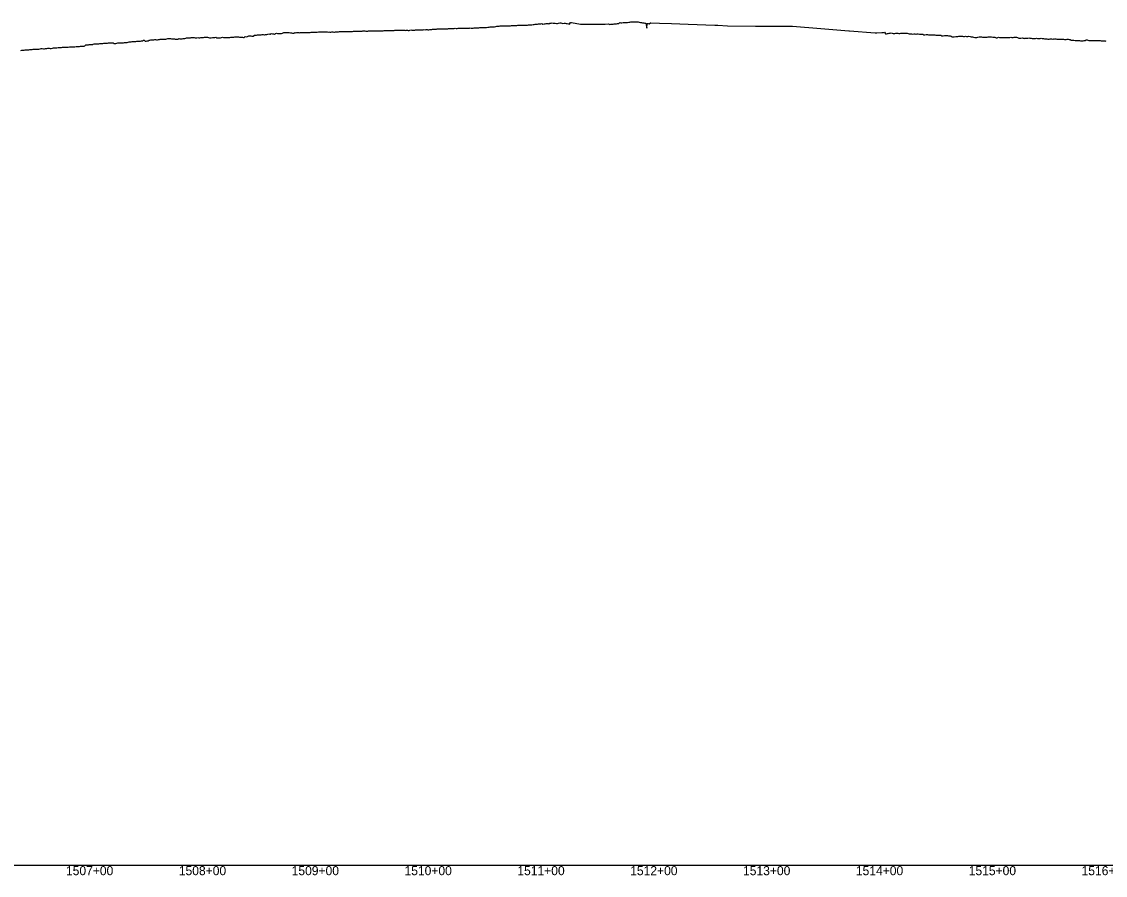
# Model space of a CAD drawing. Extents: x -3793 to 50787, y -1075 to 6138.
# Drawn here: x 38019 to 38979, y 991 to 1747 of the extents above; entities that cross this region are included whole.
import ezdxf

# ---------------------------------------------------------------- set-up
doc = ezdxf.new("R2010")
doc.units = 0
for name, color, linetype in [('RD_DDB_Profile_EX', 7, 'Continuous'), ('RD_DDB_StaTX', 7, 'Continuous'), ('RD_GPK_Profile_Cell', 7, 'Continuous')]:
    doc.layers.add(name, color=color, linetype=linetype)

msp = doc.modelspace()

# ---------------------------------------------------------------- linework, layer by layer
at = {"layer": 'RD_DDB_Profile_EX'}
for points in [[(38254.51968, 1737.30819), (38255.436492, 1737.358245), (38256.350236, 1737.317195), (38257.260929, 1737.27628), (38258.168585, 1737.09954), (38259.07322, 1736.968635), (38259.574259, 1736.97202), (38260.473124, 1736.932415), (38261.359469, 1737.296615), (38262.250768, 1737.2566), (38263.138802, 1737.30542), (38264.023588, 1737.35406), (38264.631391, 1737.3204), (38265.507212, 1737.280675), (38266.379454, 1737.32788), (38267.248138, 1737.504775), (38268.113285, 1737.508125), (38268.974918, 1737.55458), (38269.708804, 1737.581785), (38270.548237, 1737.500695), (38271.392765, 1737.504375), (38272.231932, 1737.51066), (38273.067359, 1737.514295), (38273.898975, 1737.51791), (38274.799233, 1737.49044), (38275.610496, 1737.61426), (38276.417499, 1737.737435), (38277.220274, 1737.779955), (38278.011268, 1737.861895), (38278.805955, 1737.784465), (38279.596509, 1737.70744), (38280.382965, 1737.749615), (38281.165352, 1737.831065), (38282.318348, 1737.99618), (38283.19882, 1738.09151), (38284.077624, 1738.095655), (38284.718756, 1738.09308), (38285.590024, 1738.010595), (38286.458535, 1738.01477), (38287.315705, 1737.93216), (38288.178917, 1737.936445), (38289.03941, 1737.983725), (38289.779753, 1737.92826), (38290.629995, 1737.847445), (38291.477291, 1737.893305), (38292.321657, 1737.812825), (38293.163109, 1737.85859), (38293.998693, 1737.90679), (38294.864405, 1737.926045), (38295.679334, 1737.765825), (38296.49983, 1737.810595), (38297.317197, 1738.05875), (38298.131452, 1737.98089), (38298.942613, 1738.025), (38299.954617, 1738.015315), (38300.7465, 1738.21493), (38301.535006, 1738.21778), (38302.320155, 1738.259715), (38303.094401, 1738.26213), (38303.87637, 1738.262895), (38305.065234, 1738.23989), (38305.816742, 1738.20319), (38306.567227, 1738.203905), (38307.310139, 1738.27731), (38308.060111, 1738.27797), (38308.809062, 1738.315995), (38309.550216, 1738.31636), (38310.297351, 1738.242355), (38311.043469, 1738.280335), (38312.396344, 1738.464905), (38313.243238, 1738.63612), (38314.098019, 1738.50937), (38314.952128, 1738.51053), (38315.721762, 1738.508575), (38316.55482, 1738.76073), (38317.396377, 1738.759125), (38318.237641, 1738.63437), (38319.070075, 1738.50924), (38319.910054, 1738.59417), (38320.756018, 1738.554515), (38321.580837, 1738.801915), (38322.40488, 1738.843835), (38323.22007, 1738.844325), (38324.042729, 1738.6811), (38324.864614, 1738.723025), (38325.808702, 1738.69997), (38326.602891, 1738.898515), (38327.406353, 1738.97929), (38328.208975, 1739.01998), (38329.003079, 1738.94039), (38329.804207, 1738.98107), (38330.86269, 1739.011065), (38331.640014, 1739.05049), (38332.40865, 1738.85749), (38333.184349, 1738.896965), (38333.959138, 1738.936395), (38334.736906, 1738.896515), (38335.940776, 1738.914105), (38336.677232, 1738.877515), (38337.42057, 1738.989395), (38338.162913, 1738.91615)], [(38338.162913, 1738.91615), (38338.897246, 1738.916605), (38339.63782, 1739.028265), (38340.377405, 1739.102845), (38341.109623, 1739.103225), (38341.847448, 1739.067), (38343.307701, 1739.23535), (38344.158829, 1739.360675), (38345.000135, 1739.318945), (38345.799328, 1739.290835), (38346.636145, 1739.250215), (38347.472252, 1739.209635), (38348.299381, 1739.210255), (38349.134224, 1739.294565), (38349.968359, 1739.378805), (38350.85178, 1739.435355), (38351.670358, 1739.47721), (38352.479928, 1739.60005), (38353.298194, 1739.59845), (38354.115629, 1739.55872), (38354.92454, 1739.518585), (38355.903713, 1739.49321), (38356.701378, 1739.5339), (38357.498219, 1739.53486), (38358.286373, 1739.376725), (38359.081751, 1739.298465), (38359.87631, 1739.65623), (38360.979682, 1739.619095), (38361.742013, 1739.31279), (38362.51155, 1739.31126), (38363.281407, 1739.580745), (38364.050375, 1739.65824), (38364.814582, 1739.579935), (38366.061643, 1739.5474), (38366.789299, 1739.507215), (38367.528875, 1739.504085), (38368.265179, 1739.760155), (38369.005958, 1739.75745), (38369.758209, 1739.71769), (38370.507869, 1739.75225), (38371.262125, 1739.749495), (38372.027388, 1739.746985), (38373.362688, 1739.945715), (38374.216015, 1739.89754), (38375.080712, 1739.892665), (38375.940041, 1739.973345), (38376.662101, 1739.948185), (38377.504018, 1740.155715), (38378.357767, 1740.194185), (38379.206184, 1739.76328), (38380.05795, 1739.80071), (38380.921182, 1740.09561), (38381.670397, 1740.112), (38382.505223, 1740.23119), (38383.345136, 1740.268975), (38384.197051, 1740.264935), (38385.044205, 1740.30295), (38385.895092, 1740.4263), (38386.671736, 1740.438865), (38387.508469, 1740.60236), (38388.340548, 1740.64047), (38389.184968, 1740.67911), (38390.025136, 1740.549075), (38390.869481, 1740.5451), (38391.688189, 1740.58377), (38392.514233, 1740.745055), (38393.336209, 1740.699645), (38394.162843, 1740.820205), (38395.002085, 1740.775115), (38395.837957, 1740.771195), (38396.712043, 1740.76536), (38397.515398, 1740.84293), (38398.332244, 1740.83976), (38399.146056, 1740.9999), (38399.973006, 1740.99718), (38400.797476, 1740.99417), (38401.627471, 1741.11507), (38402.470058, 1741.11268), (38403.359356, 1741.251415), (38404.259818, 1741.064855), (38405.163674, 1741.059135), (38406.079637, 1741.144855), (38406.555146, 1741.173315), (38407.448171, 1741.21236), (38408.344909, 1741.38721), (38409.254357, 1741.427385), (38410.158433, 1741.331025), (38411.06629, 1741.279745), (38411.542013, 1741.29497), (38412.44348, 1741.244285), (38413.339613, 1741.237985), (38414.248892, 1741.277545), (38415.153241, 1741.271295), (38416.061828, 1741.401545), (38416.538795, 1741.44248), (38417.438993, 1741.34612), (38418.334357, 1741.33897), (38419.234468, 1741.42239), (38420.148116, 1741.50688), (38421.057634, 1741.500105), (38421.536272, 1741.504985)], [(38421.536272, 1741.504985), (38422.425408, 1741.54317), (38423.329159, 1741.58221), (38424.230482, 1741.707925), (38425.137445, 1741.929225), (38426.058503, 1741.969765), (38426.976504, 1742.01003), (38427.908215, 1741.82145), (38428.837453, 1741.86149), (38429.265411, 1741.91586), (38430.216802, 1742.00331), (38431.180881, 1741.996025), (38432.348418, 1742.081005), (38433.30768, 1742.13048), (38434.256568, 1742.370245), (38435.214347, 1742.515035), (38436.174256, 1742.51267), (38437.355354, 1742.43507), (38438.309436, 1742.53179), (38439.262606, 1742.81837), (38440.205574, 1742.961665), (38441.160281, 1742.959395), (38442.374471, 1742.9178), (38443.312352, 1743.29618), (38444.259085, 1743.39181), (38445.204813, 1743.34592), (38446.143944, 1743.296195), (38447.386897, 1743.309835), (38448.32645, 1743.311235), (38449.25554, 1743.26528), (38450.193092, 1743.406895), (38451.133226, 1743.358025), (38452.061344, 1743.312055), (38452.403897, 1743.3356), (38453.333182, 1743.614725), (38454.261197, 1743.56989), (38455.178984, 1743.5245), (38456.108811, 1743.568485), (38457.034921, 1743.70858), (38457.951609, 1743.75555), (38458.875463, 1743.84919), (38459.277618, 1743.90557), (38460.236185, 1743.955095), (38461.187067, 1743.85603), (38462.375885, 1743.82921), (38463.331191, 1743.878725), (38464.276101, 1743.83228), (38465.229942, 1743.83422), (38466.185461, 1744.021445), (38467.385838, 1744.078745), (38468.335613, 1744.127935), (38469.284489, 1744.17708), (38470.232468, 1744.178935), (38471.173066, 1744.269815), (38472.408647, 1744.42204), (38473.351449, 1744.61158), (38474.283801, 1744.706395), (38475.224837, 1744.70805), (38476.167728, 1744.94013), (38477.099222, 1744.98793), (38477.425616, 1745.001125), (38478.359948, 1745.049225), (38479.293176, 1745.190225), (38480.216159, 1745.330465), (38481.150492, 1744.956235), (38482.082064, 1745.004335), (38483.004093, 1745.144635), (38483.933705, 1745.285445), (38484.862219, 1745.37968), (38485.791989, 1745.330495), (38486.316955, 1745.265085), (38487.281105, 1745.79438), (38488.244628, 1745.84315), (38489.198133, 1745.93959), (38490.160539, 1745.79631), (38491.125979, 1745.74712), (38492.065394, 1745.79301), (38493.033189, 1745.5514), (38493.993222, 1745.50163), (38494.970009, 1745.73904), (38495.933219, 1746.02679), (38496.90605, 1745.881015), (38497.880985, 1745.636155), (38498.856762, 1745.489885), (38499.825557, 1745.58492), (38500.816696, 1745.633375), (38501.753451, 1745.348925), (38502.670179, 1745.29519), (38503.61209, 1745.10389), (38504.54491, 1744.769585), (38505.484366, 1746.32724), (38506.422847, 1746.32554), (38514.260586, 1744.7734), (38515.211767, 1744.769605), (38535.23357, 1744.772975), (38536.227722, 1744.769035), (38539.204989, 1745.15096), (38540.237068, 1744.60943), (38541.239586, 1744.7129), (38542.23927, 1744.81608), (38543.256547, 1744.92273)], [(38543.256547, 1744.92273), (38544.249066, 1744.97569), (38545.247364, 1745.07721), (38546.241541, 1745.08466), (38547.233348, 1745.480875), (38548.213566, 1745.38528), (38549.200735, 1746.17286), (38550.175591, 1745.932125), (38551.156394, 1745.982605), (38552.124551, 1746.22861), (38553.095401, 1746.32931), (38554.056762, 1746.33079), (38555.14402, 1746.193795), (38556.118202, 1746.242335), (38557.103471, 1746.48796), (38558.076982, 1746.733175), (38559.054697, 1746.9281), (38560.024835, 1746.97635), (38561.004746, 1747.024715), (38561.964534, 1746.92489), (38562.941357, 1746.92427), (38563.487958, 1746.88312), (38564.468787, 1746.88108), (38565.456344, 1746.78179), (38566.444825, 1746.728525), (38567.429252, 1746.43456), (38568.404146, 1746.286705), (38569.393901, 1746.137415), (38570.365421, 1745.892865), (38571.344499, 1745.794635), (38572.31851, 1745.597675), (38573.285361, 1741.37945), (38573.380965, 1745.451995), (38574.34987, 1745.35677), (38575.321136, 1745.21269), (38576.294773, 1746.04181), (38576.675848, 1746.1138), (38584.508439, 1745.78216), (38594.955837, 1745.31166), (38609.657505, 1744.811895), (38633.401269, 1744.004755), (38633.710502, 1744.01804), (38634.093541, 1743.984145), (38634.580391, 1743.93587), (38635.481264, 1743.941465), (38636.116326, 1743.8706), (38644.544057, 1743.216595), (38669.406136, 1743.12789), (38694.165815, 1743.07142), (38702.174864, 1743.064895), (38727.253516, 1741.007845), (38752.030026, 1739.02222), (38752.365105, 1739.03094), (38752.807525, 1738.989795), (38775.60147, 1737.14014), (38776.762253, 1737.068595), (38777.079226, 1737.03305), (38781.501752, 1737.418205), (38781.872204, 1737.416185), (38782.796002, 1737.50516), (38783.711456, 1737.598455), (38784.637361, 1736.25813), (38785.556077, 1736.39126), (38786.480745, 1736.624575), (38786.887884, 1736.665975), (38787.803015, 1736.84436), (38788.710807, 1736.88486), (38789.627606, 1737.207325), (38790.538261, 1736.83653), (38791.459641, 1736.649215), (38791.90636, 1736.57528), (38792.812788, 1736.57749), (38793.709553, 1736.708625), (38794.617708, 1736.795765), (38795.515358, 1736.84216), (38796.426244, 1736.52216), (38797.339223, 1736.518625), (38798.237405, 1736.791695), (38798.728133, 1736.813585), (38799.679537, 1736.80996), (38800.622939, 1736.710475), (38801.842364, 1736.805615), (38802.790392, 1736.71356), (38803.728335, 1736.70881), (38804.677321, 1736.468685), (38805.615991, 1736.3756), (38806.85104, 1736.40196), (38807.793924, 1736.115955), (38808.728547, 1736.070375), (38809.67337, 1736.348815), (38810.610563, 1736.34403), (38811.554678, 1736.11097), (38811.862234, 1736.089445), (38812.799724, 1736.132585), (38813.729395, 1736.174825), (38814.668881, 1736.03667), (38815.601158, 1735.93822), (38816.544335, 1735.981335), (38816.874027, 1735.998435), (38817.807598, 1735.90804), (38818.730656, 1735.34468)], [(38086.159237, 1727.41158), (38087.083584, 1727.462315), (38087.475032, 1727.50021), (38088.394079, 1727.733595), (38089.309452, 1727.734675), (38090.22129, 1727.73933), (38091.128706, 1727.83473), (38092.023516, 1727.97442), (38092.502494, 1727.974915), (38092.929818, 1727.975445), (38093.825589, 1727.97967), (38094.334946, 1728.076465), (38095.281549, 1728.130435), (38096.225468, 1728.231385), (38097.161067, 1728.4208), (38097.462084, 1728.42425), (38098.403205, 1728.290235), (38099.341415, 1728.15664), (38100.278157, 1728.158415), (38101.211642, 1727.605775), (38102.142251, 1727.752935), (38102.505202, 1727.770295), (38103.423646, 1727.91532), (38104.348962, 1728.14773), (38105.271969, 1728.200695), (38106.191849, 1728.253505), (38107.108556, 1728.2604), (38107.545271, 1728.306275), (38108.44711, 1728.307515), (38109.357258, 1728.26989), (38110.263921, 1728.503585), (38111.16712, 1728.55595), (38112.070873, 1728.69321), (38112.59222, 1728.67712), (38113.476798, 1728.949065), (38114.366971, 1729.04352), (38115.253331, 1729.09339), (38116.138848, 1729.227415), (38117.019, 1729.364875), (38117.654006, 1729.41076), (38118.522754, 1729.50252), (38119.378583, 1729.507235), (38120.24083, 1729.508735), (38121.098738, 1729.6855), (38121.952488, 1729.90417), (38122.802113, 1729.90851), (38123.647821, 1729.90921), (38124.490983, 1729.87099), (38125.313052, 1730.065475), (38126.226981, 1729.981855), (38127.138361, 1730.58158), (38127.60663, 1730.58629), (38128.5129, 1729.821215), (38129.418407, 1729.829225), (38130.31221, 1729.97123), (38131.212416, 1730.158675), (38132.112821, 1730.609795), (38132.650531, 1730.63786), (38133.543147, 1730.86655), (38134.432804, 1730.961735), (38135.311695, 1730.91855), (38136.196718, 1730.925135), (38137.078819, 1731.284435), (38137.705194, 1731.31761), (38138.578977, 1731.020305), (38139.449422, 1731.022215), (38140.317984, 1731.115545), (38141.174977, 1731.29417), (38142.037434, 1731.429805), (38142.771595, 1731.48639), (38143.620799, 1731.530485), (38144.469271, 1731.53693), (38145.314301, 1731.66961), (38146.14776, 1731.633005), (38146.989614, 1731.634745), (38147.851158, 1731.696655), (38148.674204, 1732.111305), (38149.493479, 1732.117005), (38150.30901, 1732.041455), (38151.115314, 1732.001805), (38151.924989, 1731.724195), (38152.956714, 1731.753165), (38153.742391, 1731.759735), (38154.523945, 1731.88269), (38155.302416, 1731.651755), (38156.069839, 1731.65774), (38156.852653, 1731.649865), (38157.62783, 1731.607185), (38158.418939, 1732.183875), (38159.199932, 1731.868505), (38160.369677, 1731.933815), (38161.25134, 1731.93041), (38162.128069, 1732.008465), (38163.013107, 1732.0051), (38163.635609, 1732.040355), (38164.497945, 1732.291405), (38165.37207, 1732.59307), (38166.240425, 1732.58401), (38167.11824, 1732.755655), (38167.989045, 1732.8393), (38168.645266, 1732.854065)], [(38168.645266, 1732.854065), (38169.508424, 1732.932505), (38170.366014, 1733.101565), (38171.235478, 1733.007645), (38172.097492, 1732.917355), (38172.961256, 1732.74014), (38173.659484, 1732.77464), (38174.512473, 1732.80884), (38175.360447, 1732.932935), (38176.220481, 1732.753555), (38177.073402, 1732.70657), (38177.93627, 1733.0036), (38178.689196, 1733.072745), (38179.520101, 1733.147135), (38180.364051, 1733.14388), (38181.203368, 1733.34541), (38182.052483, 1733.257845), (38182.89557, 1733.211525), (38183.754657, 1733.20304), (38184.603435, 1733.11398), (38185.470741, 1732.76441), (38186.296754, 1732.72851), (38187.205897, 1732.723765), (38188.12819, 1733.08022), (38188.568761, 1733.11438), (38189.470288, 1732.973295), (38190.373344, 1733.013925), (38191.288116, 1733.18617), (38192.19508, 1732.6798), (38193.115471, 1732.66915), (38193.569127, 1732.730825), (38194.467446, 1732.81578), (38195.37663, 1732.72073), (38196.279327, 1733.02576), (38197.192486, 1733.385235), (38198.101724, 1733.10027), (38198.571478, 1733.092805), (38199.475172, 1733.08871), (38200.371206, 1733.128645), (38201.279307, 1733.02739), (38202.18015, 1733.02209), (38203.095171, 1733.056455), (38203.586181, 1733.08971), (38204.475262, 1733.308475), (38205.366466, 1733.393005), (38206.269974, 1733.33715), (38207.166614, 1733.422025), (38208.077951, 1733.54682), (38208.595458, 1733.568455), (38209.477875, 1733.518685), (38210.37156, 1733.597035), (38211.260201, 1733.457615), (38212.159904, 1733.36379), (38213.057788, 1733.351085), (38213.963317, 1733.346705), (38214.870834, 1733.24364), (38215.782256, 1733.148775), (38216.302887, 1733.093675), (38217.242858, 1733.797545), (38218.196173, 1733.74013), (38219.409787, 1733.89668), (38220.355692, 1734.358645), (38221.294847, 1734.54314), (38222.235653, 1734.443995), (38223.190119, 1734.19741), (38224.40044, 1734.19771), (38225.346794, 1735.133325), (38226.286784, 1734.98736), (38227.2379, 1734.936755), (38228.184486, 1735.44943), (38229.400643, 1735.30004), (38230.337655, 1735.244165), (38231.286771, 1735.34544), (38232.232171, 1735.729245), (38233.173875, 1735.73505), (38234.111907, 1735.50598), (38234.431122, 1735.50905), (38235.366899, 1735.561775), (38236.289277, 1735.706315), (38237.217121, 1735.943505), (38238.140905, 1736.13348), (38239.060656, 1736.046165), (38239.476983, 1736.084495), (38240.392253, 1736.41172), (38241.300365, 1736.326435), (38242.203963, 1736.151435), (38243.103079, 1736.06722), (38243.989559, 1736.610735), (38244.880094, 1736.70477), (38245.766244, 1736.61979), (38246.325778, 1736.652775), (38247.265585, 1736.658215), (38248.202738, 1736.66364), (38249.137248, 1736.66905), (38249.480063, 1736.67938), (38250.413368, 1736.781525), (38251.342068, 1737.434065), (38252.267927, 1737.29999), (38253.182, 1737.30403), (38254.102393, 1737.3086), (38254.51968, 1737.30819)], [(38818.730656, 1735.34468), (38819.665239, 1735.433195), (38820.589634, 1735.527955), (38821.526672, 1735.66331), (38821.893479, 1735.65349), (38822.816768, 1735.511035), (38823.732875, 1735.46652), (38824.658979, 1735.36989), (38825.578449, 1735.31801), (38826.503897, 1735.413255), (38827.434986, 1735.408845), (38828.360318, 1735.310625), (38829.285454, 1735.12845), (38829.693971, 1735.067975), (38830.647547, 1734.966955), (38831.823707, 1734.959665), (38832.783521, 1734.96223), (38833.73257, 1735.004945), (38834.692887, 1734.52241), (38835.643153, 1734.47616), (38836.83064, 1734.801545), (38837.786011, 1734.702145), (38838.733458, 1734.65598), (38839.690811, 1734.651835), (38840.64036, 1734.45552), (38841.839691, 1734.393645), (38842.791139, 1734.3421), (38843.734567, 1733.623535), (38844.68865, 1733.626555), (38845.63475, 1733.66813), (38846.848033, 1733.8456), (38847.798179, 1734.037465), (38848.736836, 1734.032175), (38849.687356, 1734.31228), (38850.628057, 1734.266345), (38851.863847, 1734.21925), (38852.805453, 1734.30932), (38853.740404, 1733.88748), (38854.68492, 1733.88305), (38855.622574, 1734.207505), (38856.567186, 1734.021615), (38857.516855, 1733.970155), (38858.46057, 1734.059125), (38859.6995, 1734.005755), (38860.663395, 1733.565205), (38861.638304, 1733.464655), (38862.766521, 1733.323365), (38863.726848, 1733.12505), (38864.698674, 1732.975895), (38865.660728, 1732.97734), (38866.634387, 1733.2642), (38867.766821, 1733.544595), (38868.727329, 1733.4975), (38869.697431, 1733.49411), (38870.65955, 1733.344555), (38871.629988, 1733.298415), (38872.76987, 1733.29481), (38873.727322, 1733.2903), (38874.696307, 1733.437355), (38875.6565, 1733.62627), (38876.628157, 1733.526295), (38877.774267, 1733.52346), (38878.72887, 1733.66388), (38879.695682, 1733.178695), (38880.653077, 1733.18), (38881.622489, 1733.321175), (38882.780676, 1732.68705), (38883.743105, 1732.689455), (38884.694166, 1733.27026), (38885.652125, 1733.129005), (38886.604678, 1732.99351), (38887.552112, 1732.953705), (38888.502051, 1732.955885), (38889.705179, 1732.984555), (38890.678545, 1732.937895), (38891.648952, 1732.944505), (38892.789268, 1733.004895), (38893.757028, 1733.05496), (38894.714135, 1733.0608), (38895.679201, 1733.255005), (38896.641135, 1733.02126), (38897.81616, 1733.00592), (38898.776711, 1733.393385), (38899.724181, 1733.350415), (38900.679286, 1733.20915), (38901.631058, 1733.024715), (38902.851001, 1732.505695), (38903.799994, 1732.41835), (38904.735678, 1732.565525), (38905.678611, 1732.661365), (38906.61797, 1732.527195), (38907.557478, 1732.294785), (38907.893706, 1732.27404), (38908.828227, 1732.28057), (38909.74917, 1732.471295), (38910.676891, 1732.56544), (38911.600745, 1732.617405), (38912.524676, 1732.480745), (38912.947658, 1732.4573), (38913.863536, 1732.41726), (38914.765514, 1732.15039)], [(38914.765514, 1732.15039), (38915.673677, 1732.106855), (38916.577619, 1732.067925), (38917.481545, 1732.06969), (38918.377989, 1732.43582), (38919.262101, 1732.171225), (38920.159203, 1732.128055), (38920.712609, 1732.134325), (38921.654946, 1732.18787), (38922.597214, 1732.33063), (38923.53513, 1732.05539), (38923.855546, 1732.04336), (38924.781979, 1731.99777), (38925.7166, 1731.771455), (38926.648309, 1731.7782), (38927.57988, 1731.82654), (38928.506836, 1731.64767), (38928.884339, 1731.62329), (38929.798491, 1731.62432), (38930.720684, 1731.952115), (38931.639728, 1731.77456), (38932.558554, 1731.638825), (38933.47246, 1731.690885), (38933.918512, 1731.653505), (38934.81777, 1731.9711), (38935.72489, 1731.75019), (38936.628583, 1731.620255), (38937.531966, 1731.57676), (38938.430075, 1731.492435), (38938.959988, 1731.473315), (38939.840802, 1731.60712), (38940.72926, 1731.612185), (38941.613965, 1731.661355), (38942.498247, 1731.57454), (38943.376838, 1731.139585), (38944.011727, 1731.113235), (38944.86911, 1731.114125), (38945.733863, 1731.4208), (38946.596559, 1731.42213), (38947.454523, 1731.169505), (38948.308386, 1731.17483), (38949.157064, 1730.66239), (38950.004509, 1730.583565), (38950.768211, 1730.52718), (38951.685474, 1730.52896), (38952.599879, 1730.48965), (38953.51175, 1730.45045), (38953.972979, 1730.399485), (38954.870856, 1730.445575), (38955.777128, 1730.270725), (38956.681929, 1730.272365), (38957.583732, 1730.143135), (38958.482828, 1730.01429), (38959.01194, 1729.993375), (38959.895359, 1730.12766), (38960.787042, 1730.26641), (38961.677082, 1730.489685), (38962.563964, 1730.893225), (38963.447938, 1730.853375), (38964.058128, 1730.788895), (38964.92414, 1730.26666), (38965.79826, 1730.31465), (38966.670534, 1730.402825), (38967.539469, 1730.40707), (38968.405267, 1730.4113), (38969.114006, 1730.38736), (38969.958658, 1730.47296), (38970.811223, 1730.47665), (38971.66171, 1730.265785), (38972.508648, 1730.26988), (38973.355985, 1730.313295), (38974.180649, 1730.2925), (38975.001113, 1730.21346), (38975.8266, 1730.05313), (38976.649736, 1730.095325), (38977.469082, 1730.140345), (38978.288782, 1729.97788), (38979.268909, 1729.97102), (38980.055003, 1729.817125)], [(38018.399048, 1721.57926), (38019.400185, 1721.738195), (38020.401431, 1721.84677), (38021.402682, 1721.90803), (38022.404742, 1722.012745), (38023.406003, 1722.070985), (38024.407269, 1722.12742), (38024.881948, 1722.13173), (38025.408565, 1722.134905), (38026.409535, 1722.39212), (38027.410831, 1722.45093), (38028.412911, 1722.405545), (38029.41425, 1722.65974), (38030.415561, 1722.722855), (38031.416877, 1722.78915), (38032.409731, 1722.74397), (38033.412584, 1722.747035), (38034.415437, 1722.78994), (38035.408799, 1722.932125), (38036.411694, 1723.21966), (38037.414548, 1723.13288), (38038.407911, 1723.03525), (38039.410303, 1723.08598), (38040.413204, 1723.18417), (38041.416868, 1723.278245), (38042.410273, 1723.473285), (38043.413217, 1723.428835), (38044.416121, 1723.3872), (38045.409022, 1723.3847), (38046.411925, 1723.677805), (38047.414828, 1723.913115), (38048.408243, 1723.915755), (38049.411148, 1723.97159), (38050.414052, 1723.97749), (38051.416997, 1724.08061), (38051.930166, 1724.08052), (38052.409921, 1724.083395), (38053.412874, 1724.092325), (38054.415826, 1724.14341), (38055.409348, 1724.34087), (38056.411852, 1724.388745), (38057.415589, 1724.43271), (38058.40914, 1724.485195), (38059.411614, 1724.541195), (38060.414608, 1724.592035), (38061.417115, 1724.689945), (38062.410633, 1724.73742), (38063.413669, 1724.740645), (38064.41613, 1724.744095), (38065.454276, 1724.753785), (38066.4122, 1724.853085), (38067.415241, 1724.948845), (38068.408864, 1725.04899), (38069.411363, 1725.05008), (38070.414448, 1725.05095), (38071.416936, 1725.24927), (38071.770496, 1725.257225), (38072.790487, 1725.42326), (38073.599901, 1725.42459), (38073.902909, 1725.32424), (38074.407995, 1725.34822), (38075.114051, 1725.668085), (38076.049525, 1726.4), (38077.023545, 1726.43745), (38077.919914, 1726.52899), (38078.355912, 1726.659705), (38078.978385, 1726.81812), (38079.305625, 1726.901475), (38080.251839, 1726.95367), (38081.189054, 1726.906985), (38082.129761, 1726.959065), (38082.434434, 1726.977285), (38083.372832, 1727.308985), (38084.307239, 1727.36016), (38085.240003, 1727.407705), (38086.159237, 1727.41158)]]:
    msp.add_lwpolyline(points, dxfattribs=at)
at = {"layer": 'RD_GPK_Profile_Cell'}
msp.add_line((1000, 1000), (46600, 1000), dxfattribs=at)

# ---------------------------------------------------------------- texts
at = {"layer": 'RD_DDB_StaTX'}
for s, p in [('1507+00', (38058.415471, 991)), ('1508+00', (38158.415471, 991)), ('1509+00', (38258.415471, 991)), ('1510+00', (38358.415471, 991)), ('1511+00', (38458.415471, 991)), ('1512+00', (38558.415471, 991)), ('1513+00', (38658.415471, 991)), ('1514+00', (38758.415471, 991)), ('1515+00', (38858.415471, 991)), ('1516+00', (38958.415471, 991))]:
    msp.add_text(s, height=8, dxfattribs=at).set_placement(p)

doc.saveas('drawing.dxf')
